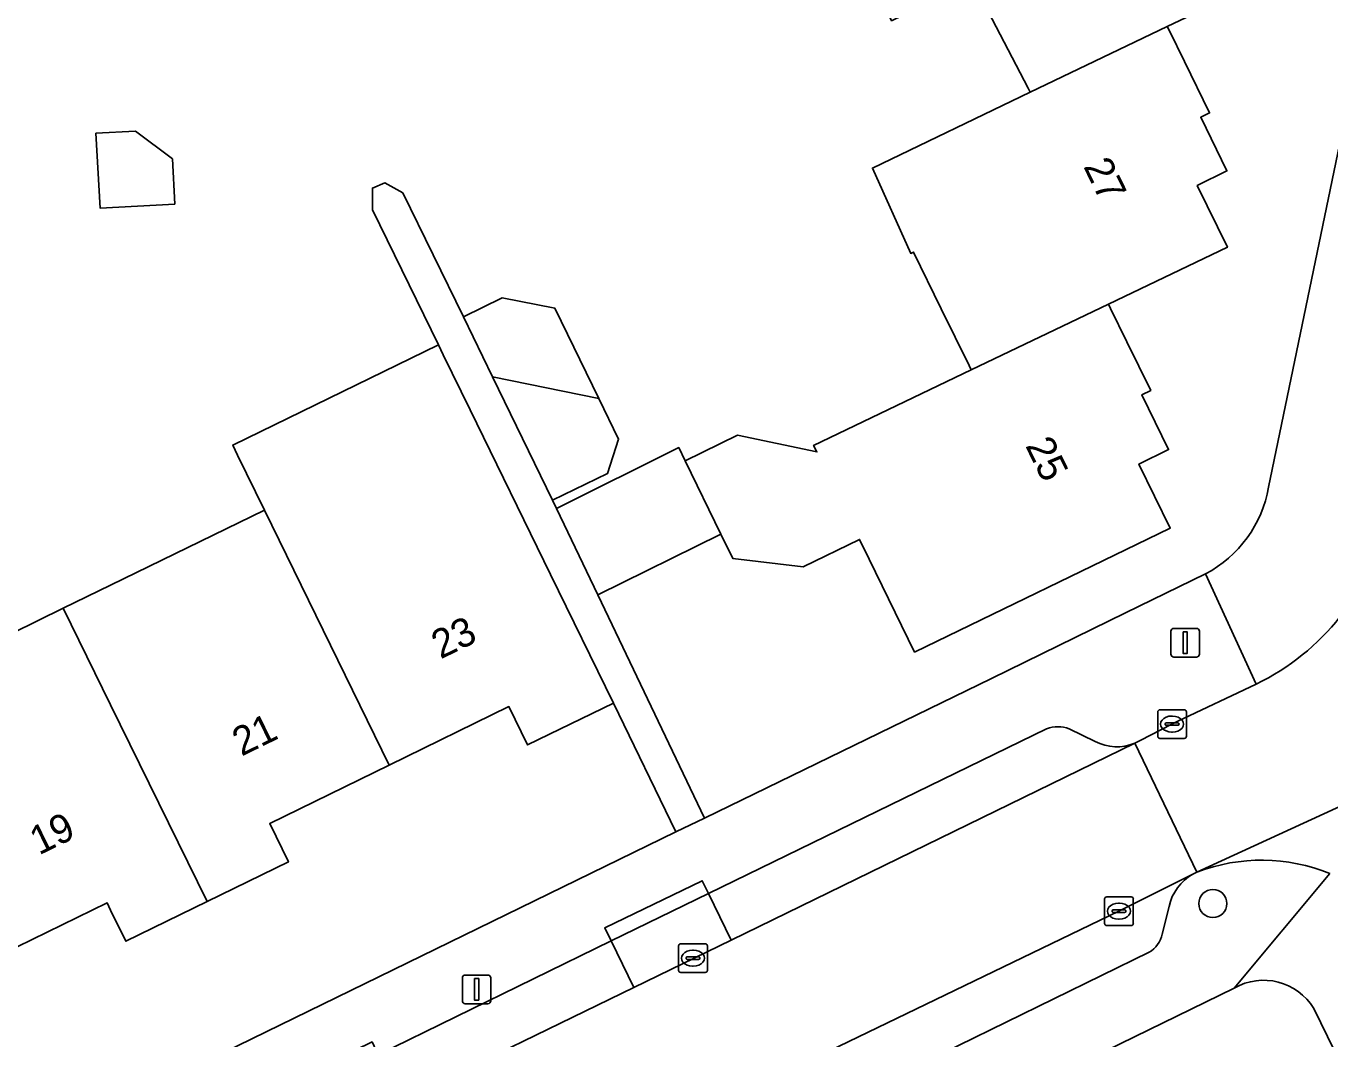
# Model space of a CAD drawing. Extents: x 160455 to 162082, y 388339 to 389736.
# Drawn here: x 161497.06 to 161542.5, y 388695.34 to 388730.65 of the extents above; entities that cross this region are included whole.
import ezdxf

# ---------------------------------------------------------------- set-up
doc = ezdxf.new("R2010")
doc.units = 0
for name, color, linetype in [('IMGEO_Boom', 7, 'Continuous'), ('IMGEO_Erf', 7, 'Continuous'), ('IMGEO_Kolk', 7, 'Continuous'), ('IMGEO_Lichtmast', 7, 'Continuous'), ('IMGEO_Muur', 7, 'Continuous'), ('IMGEO_Pand', 7, 'Continuous'), ('IMGEO_Pand_nummerreeks', 7, 'Continuous'), ('IMGEO_Parkeervlak_open', 7, 'Continuous'), ('IMGEO_Rijbaan_lokaal_open', 7, 'Continuous'), ('IMGEO_Voetpad_open', 7, 'Continuous')]:
    doc.layers.add(name, color=color, linetype=linetype)

msp = doc.modelspace()

# ---------------------------------------------------------------- linework, layer by layer
at = {"layer": 'IMGEO_Boom'}
msp.add_circle((161538.419, 388700.054), 0.489, dxfattribs=at)
at = {"layer": 'IMGEO_Erf'}
for points in [[(161540.359, 388714.572), (161545.247, 388738.178)], [(161540.994, 388732.625), (161536.832, 388730.629), (161536.907, 388730.477), (161537.43, 388729.411), (161538.307, 388727.621), (161537.994, 388727.468), (161538.911, 388725.597), (161537.873, 388725.088), (161538.927, 388722.938), (161534.782, 388720.952), (161534.857, 388720.8), (161535.424, 388719.643), (161536.257, 388717.944), (161535.944, 388717.791), (161536.878, 388715.884), (161535.84, 388715.375), (161536.933, 388713.146), (161528.025, 388708.822), (161526.443, 388712.062), (161526.107, 388712.751), (161524.137, 388711.789), (161521.693, 388712.083), (161521.275, 388712.938), (161516.984, 388710.818), (161520.704, 388703.037), (161530.708, 388707.902), (161535.374, 388710.189), (161538.166, 388711.551)], [(161505.363, 388713.771), (161504.426, 388715.691), (161504.257, 388716.037), (161511.425, 388719.536), (161509.127, 388724.245), (161509.127, 388725.002), (161509.557, 388725.182), (161510.181, 388724.839), (161512.297, 388720.508), (161513.654, 388721.171), (161515.487, 388720.808), (161517.018, 388717.661), (161517.705, 388716.249), (161517.321, 388715.049), (161515.407, 388714.115), (161515.544, 388713.828), (161519.804, 388715.95), (161520.027, 388715.493), (161521.852, 388716.384), (161524.617, 388715.803), (161524.501, 388716.026), (161529.994, 388718.658), (161529.92, 388718.81), (161528.953, 388720.79), (161527.986, 388722.769), (161527.887, 388722.721), (161526.551, 388725.699), (161532.055, 388728.338), (161531.977, 388728.488), (161531.009, 388730.35), (161530.041, 388732.212)], [(161495.681, 388709.045), (161498.35, 388710.348), (161500, 388711.153), (161505.363, 388713.771)], [(161449.307, 388668.189), (161500, 388692.927), (161519.707, 388702.55), (161517.526, 388707.037), (161514.537, 388705.584), (161513.883, 388706.92), (161509.716, 388704.881), (161505.546, 388702.841), (161506.2, 388701.505), (161503.365, 388700.123), (161500.53, 388698.741), (161500, 388699.828), (161499.876, 388700.082), (161495.693, 388698.04)], [(161539.166, 388697.108), (161519.276, 388687.387)], [(161566.548, 388645.966), (161541.934, 388696.396)]]:
    msp.add_lwpolyline(points, dxfattribs=at)
msp.add_lwpolyline([(161499.49, 388726.912), (161500.87, 388726.988), (161502.154, 388726.016), (161502.24, 388724.444), (161499.633, 388724.301)], close=True, dxfattribs=at)
for centre, radius, start, end in [((161536.194, 388715.289), 4.226, 297.8121, 350.2347), ((161540.185, 388695.333), 2.047, 31.2995, 119.8501)]:
    msp.add_arc(centre, radius, start, end, dxfattribs=at)
at = {"layer": 'IMGEO_Kolk'}
for p, q in [((161536.496, 388705.886), (161536.496, 388706.738)), ((161536.571, 388706.812), (161537.423, 388706.812)), ((161536.984, 388706.592), (161537.009, 388706.592)), ((161537.497, 388706.738), (161537.497, 388705.886)), ((161536.755, 388706.306), (161536.755, 388706.318)), ((161537.193, 388706.269), (161536.795, 388706.269)), ((161536.798, 388706.355), (161537.196, 388706.355)), ((161537.007, 388706.032), (161536.982, 388706.032)), ((161537.239, 388706.318), (161537.239, 388706.306)), ((161537.423, 388705.812), (161536.571, 388705.812)), ((161534.646, 388699.363), (161534.646, 388700.215)), ((161534.721, 388700.289), (161535.573, 388700.289)), ((161535.134, 388700.069), (161535.159, 388700.069)), ((161535.647, 388700.215), (161535.647, 388699.363)), ((161534.905, 388699.783), (161534.905, 388699.795)), ((161535.343, 388699.746), (161534.945, 388699.746)), ((161534.948, 388699.832), (161535.346, 388699.832)), ((161535.389, 388699.795), (161535.389, 388699.783)), ((161535.573, 388699.289), (161534.721, 388699.289)), ((161535.157, 388699.509), (161535.132, 388699.509)), ((161519.799, 388697.726), (161519.799, 388698.578)), ((161519.874, 388698.652), (161520.726, 388698.652)), ((161520.287, 388698.432), (161520.312, 388698.432)), ((161520.8, 388698.578), (161520.8, 388697.726)), ((161520.058, 388698.146), (161520.058, 388698.158)), ((161520.496, 388698.109), (161520.098, 388698.109)), ((161520.101, 388698.195), (161520.499, 388698.195)), ((161520.31, 388697.872), (161520.285, 388697.872)), ((161520.542, 388698.158), (161520.542, 388698.146)), ((161520.726, 388697.652), (161519.874, 388697.652))]:
    msp.add_line(p, q, dxfattribs=at)
for points in [[(161536.496, 388705.886), (161536.496, 388706.738)], [(161536.571, 388706.812), (161537.423, 388706.812)], [(161537.497, 388706.738), (161537.497, 388705.886)], [(161537.423, 388705.812), (161536.571, 388705.812)], [(161534.646, 388699.363), (161534.646, 388700.215)], [(161534.721, 388700.289), (161535.573, 388700.289)], [(161535.647, 388700.215), (161535.647, 388699.363)], [(161535.573, 388699.289), (161534.721, 388699.289)], [(161519.799, 388697.726), (161519.799, 388698.578)], [(161519.874, 388698.652), (161520.726, 388698.652)], [(161520.8, 388698.578), (161520.8, 388697.726)], [(161520.726, 388697.652), (161519.874, 388697.652)]]:
    msp.add_lwpolyline(points, dxfattribs=at)
for centre, radius, start, end in [((161536.573, 388706.736), 0.0765, 91.552, 178.448), ((161536.573, 388706.736), 0.0765, 91.552, 178.448), ((161537.421, 388706.736), 0.0765, 1.552, 88.448), ((161537.421, 388706.736), 0.0765, 1.552, 88.448), ((161536.795, 388706.315), 0.0403, 85.8775, 175.7526), ((161536.792, 388706.305), 0.0366, 178.938, 274.7102), ((161537.196, 388706.312), 0.043, 264.8664, 352.4533), ((161537.2, 388706.317), 0.0386, 1.7309, 96.639), ((161536.573, 388705.888), 0.0765, 181.552, 268.448), ((161536.573, 388705.888), 0.0765, 181.552, 268.448), ((161537.421, 388705.888), 0.0765, 271.552, 358.448), ((161537.421, 388705.888), 0.0765, 271.552, 358.448), ((161534.723, 388700.213), 0.0765, 91.552, 178.448), ((161534.723, 388700.213), 0.0765, 91.552, 178.448), ((161535.571, 388700.213), 0.0765, 1.552, 88.448), ((161535.571, 388700.213), 0.0765, 1.552, 88.448), ((161534.945, 388699.792), 0.0403, 85.8775, 175.7526), ((161534.942, 388699.782), 0.0366, 178.938, 274.7102), ((161535.346, 388699.789), 0.043, 264.8664, 352.4533), ((161535.35, 388699.794), 0.0386, 1.7309, 96.639), ((161534.723, 388699.365), 0.0765, 181.552, 268.448), ((161534.723, 388699.365), 0.0765, 181.552, 268.448), ((161535.571, 388699.365), 0.0765, 271.552, 358.448), ((161535.571, 388699.365), 0.0765, 271.552, 358.448), ((161519.876, 388698.576), 0.0765, 91.552, 178.448), ((161519.876, 388698.576), 0.0765, 91.552, 178.448), ((161520.724, 388698.576), 0.0765, 1.552, 88.448), ((161520.724, 388698.576), 0.0765, 1.552, 88.448), ((161520.098, 388698.155), 0.0403, 85.8775, 175.7526), ((161520.095, 388698.145), 0.0366, 178.938, 274.7102), ((161520.499, 388698.152), 0.043, 264.8664, 352.4533), ((161520.503, 388698.157), 0.0386, 1.7309, 96.639), ((161519.876, 388697.728), 0.0765, 181.552, 268.448), ((161519.876, 388697.728), 0.0765, 181.552, 268.448), ((161520.724, 388697.728), 0.0765, 271.552, 358.448), ((161520.724, 388697.728), 0.0765, 271.552, 358.448)]:
    msp.add_arc(centre, radius, start, end, dxfattribs=at)
for centre, major_axis, ratio, start_param, end_param in [((161536.983, 388706.312), (-0.387, 0.002), 0.722429, 4.712389, 7.853982), ((161537.008, 388706.312), (-0.39, 0.002), 0.717154, 1.570796, 4.712389), ((161535.133, 388699.789), (-0.387, 0.002), 0.722429, 4.712389, 7.853982), ((161535.158, 388699.789), (-0.39, 0.002), 0.717154, 1.570796, 4.712389), ((161520.286, 388698.152), (-0.387, 0.002), 0.722429, 4.712389, 7.853982), ((161520.311, 388698.152), (-0.39, 0.002), 0.717154, 1.570796, 4.712389)]:
    msp.add_ellipse(centre, major_axis=major_axis, ratio=ratio, start_param=start_param, end_param=end_param, dxfattribs=at)
at = {"layer": 'IMGEO_Lichtmast'}
for p, q in [((161537.059, 388709.648), (161537.849, 388709.648)), ((161537.849, 388709.648), (161537.059, 388709.648)), ((161536.959, 388708.748), (161536.959, 388709.548)), ((161536.959, 388709.548), (161536.959, 388708.748)), ((161537.949, 388709.548), (161537.949, 388708.748)), ((161537.949, 388708.748), (161537.949, 388709.548)), ((161537.849, 388708.648), (161537.059, 388708.648)), ((161537.059, 388708.648), (161537.849, 388708.648)), ((161512.262, 388696.663), (161512.262, 388697.463)), ((161512.262, 388697.463), (161512.262, 388696.663)), ((161512.362, 388697.563), (161513.152, 388697.563)), ((161513.152, 388697.563), (161512.362, 388697.563)), ((161513.252, 388697.463), (161513.252, 388696.663)), ((161513.252, 388696.663), (161513.252, 388697.463)), ((161513.152, 388696.563), (161512.362, 388696.563)), ((161512.362, 388696.563), (161513.152, 388696.563))]:
    msp.add_line(p, q, dxfattribs=at)
for points in [[(161537.379, 388709.523), (161537.529, 388709.523), (161537.529, 388708.773), (161537.379, 388708.773), (161537.379, 388709.523)], [(161512.682, 388697.438), (161512.832, 388697.438), (161512.832, 388696.688), (161512.682, 388696.688), (161512.682, 388697.438)]]:
    msp.add_lwpolyline(points, dxfattribs=at)
for centre, start, end in [((161537.059, 388709.548), 90, 180), ((161537.059, 388709.548), 90, 180), ((161537.849, 388709.548), 0, 90), ((161537.849, 388709.548), 360, 90), ((161537.059, 388708.748), 180, 270), ((161537.059, 388708.748), 180, 270), ((161537.849, 388708.748), 270, 0), ((161537.849, 388708.748), 270, 0), ((161512.362, 388697.463), 90, 180), ((161512.362, 388697.463), 90, 180), ((161513.152, 388697.463), 0, 90), ((161513.152, 388697.463), 360, 90), ((161512.362, 388696.663), 180, 270), ((161512.362, 388696.663), 180, 270), ((161513.152, 388696.663), 270, 0), ((161513.152, 388696.663), 270, 0)]:
    msp.add_arc(centre, 0.1, start, end, dxfattribs=at)
at = {"layer": 'IMGEO_Muur'}
msp.add_lwpolyline([(161530.708, 388707.902), (161520.704, 388703.037)], dxfattribs=at)
at = {"layer": 'IMGEO_Pand'}
for points in [[(161532.055, 388728.338), (161536.832, 388730.629), (161540.994, 388732.625), (161538.041, 388738.666), (161535.967, 388739.101), (161532.903, 388737.604), (161531.962, 388739.53), (161524.705, 388735.983), (161527.221, 388730.834), (161530.041, 388732.212), (161531.009, 388730.35), (161531.977, 388728.488)], [(161536.832, 388730.629), (161532.055, 388728.338), (161526.551, 388725.699), (161527.887, 388722.721), (161527.986, 388722.769), (161528.953, 388720.79), (161529.92, 388718.81), (161529.994, 388718.658), (161534.782, 388720.952), (161538.927, 388722.938), (161537.873, 388725.088), (161538.911, 388725.597), (161537.994, 388727.468), (161538.307, 388727.621), (161537.43, 388729.411), (161536.907, 388730.477)], [(161499.633, 388724.301), (161502.24, 388724.444), (161502.154, 388726.016), (161500.87, 388726.988), (161499.49, 388726.912)], [(161513.313, 388718.419), (161517.018, 388717.661), (161515.487, 388720.808), (161513.654, 388721.171), (161512.297, 388720.508)], [(161536.878, 388715.884), (161535.944, 388717.791), (161536.257, 388717.944), (161535.424, 388719.643), (161534.857, 388720.8), (161534.782, 388720.952), (161529.994, 388718.658), (161524.501, 388716.026), (161524.617, 388715.803), (161521.852, 388716.384), (161520.027, 388715.493), (161521.275, 388712.938), (161521.693, 388712.083), (161524.137, 388711.789), (161526.107, 388712.751), (161526.443, 388712.062), (161528.025, 388708.822), (161536.933, 388713.146), (161535.84, 388715.375)], [(161505.363, 388713.771), (161509.716, 388704.881), (161513.883, 388706.92), (161514.537, 388705.584), (161517.526, 388707.037), (161515.332, 388711.531), (161512.531, 388717.27), (161511.594, 388719.19), (161511.425, 388719.536), (161504.257, 388716.037), (161504.426, 388715.691)], [(161513.313, 388718.419), (161515.407, 388714.115), (161517.321, 388715.049), (161517.705, 388716.249), (161517.018, 388717.661)], [(161520.027, 388715.493), (161519.804, 388715.95), (161515.544, 388713.828), (161516.984, 388710.818), (161521.275, 388712.938)], [(161505.363, 388713.771), (161500, 388711.153), (161498.35, 388710.348), (161500, 388706.984), (161503.365, 388700.123), (161506.2, 388701.505), (161505.546, 388702.841), (161509.716, 388704.881)], [(161498.35, 388710.348), (161495.681, 388709.045), (161495.483, 388708.948), (161494.668, 388710.619), (161494.422, 388711.122), (161493.227, 388711.546), (161489.865, 388709.905), (161490.13, 388709.363), (161491.323, 388706.918), (161495.693, 388698.04), (161499.876, 388700.082), (161500, 388699.828), (161500.53, 388698.741), (161503.365, 388700.123), (161500, 388706.984)]]:
    msp.add_lwpolyline(points, close=True, dxfattribs=at)
at = {"layer": 'IMGEO_Parkeervlak_open'}
for points in [[(161532.625, 388706.143), (161520.841, 388700.403), (161521.63, 388698.784), (161535.701, 388705.645)], [(161534.318, 388705.707), (161533.407, 388706.141)], [(161537.725, 388701.082), (161535.143, 388699.79), (161522.696, 388693.782), (161519.679, 388692.243)], [(161536.651, 388698.991), (161536.896, 388699.949)], [(161522.911, 388691.851), (161536.197, 388698.356)]]:
    msp.add_lwpolyline(points, dxfattribs=at)
for points in [[(161520.841, 388700.403), (161517.444, 388698.757), (161518.237, 388697.13), (161521.63, 388698.784)], [(161518.237, 388697.13), (161517.444, 388698.757), (161509.332, 388694.783), (161510.122, 388693.173)]]:
    msp.add_lwpolyline(points, close=True, dxfattribs=at)
for centre, radius, start, end in [((161533.014, 388705.201), 1.019, 67.2901, 112.4168), ((161535.076, 388707.162), 1.641, 242.4834, 292.3829), ((161538.547, 388699.611), 1.686, 119.1983, 168.4169), ((161535.748, 388699.157), 0.918, 299.2689, 349.6045)]:
    msp.add_arc(centre, radius, start, end, dxfattribs=at)
at = {"layer": 'IMGEO_Rijbaan_lokaal_open'}
for points in [[(161539.933, 388707.708), (161537.176, 388706.399), (161536.993, 388706.312), (161535.884, 388705.734), (161535.701, 388705.645), (161537.865, 388701.152), (161548.003, 388705.811)], [(161535.143, 388699.79), (161537.725, 388701.082), (161537.865, 388701.152), (161535.701, 388705.645), (161521.63, 388698.784), (161518.237, 388697.13), (161510.122, 388693.173), (161504.722, 388690.54), (161500, 388688.238), (161496.103, 388686.338), (161490.708, 388683.707), (161481.979, 388679.451), (161476.602, 388676.829), (161468.097, 388672.682), (161462.701, 388670.051), (161454.386, 388665.997), (161451.03, 388664.342)], [(161548.003, 388705.811), (161537.865, 388701.152)], [(161435.458, 388656.729), (161435.069, 388656.539), (161417.895, 388648.131), (161384.168, 388631.645), (161386.403, 388627.141), (161405.177, 388636.35), (161405.819, 388636.661), (161415.012, 388641.137), (161415.449, 388641.355), (161420.037, 388643.584), (161490.246, 388677.871), (161500, 388682.657), (161504.653, 388684.94), (161509.705, 388687.375), (161510.309, 388687.682), (161518.854, 388691.862), (161519.679, 388692.243), (161522.696, 388693.782), (161535.143, 388699.79)]]:
    msp.add_lwpolyline(points, dxfattribs=at)
for centre, radius, start, end in [((161536.316, 388715.198), 8.317, 295.774, 347.7703), ((161540.115, 388695.252), 6.314, 67.8159, 110.8735)]:
    msp.add_arc(centre, radius, start, end, dxfattribs=at)
at = {"layer": 'IMGEO_Voetpad_open'}
for points in [[(161545.247, 388738.178), (161540.359, 388714.572)], [(161535.701, 388705.645), (161535.884, 388705.734), (161536.993, 388706.312), (161537.176, 388706.399), (161539.933, 388707.708), (161538.166, 388711.551), (161535.374, 388710.189), (161530.708, 388707.902), (161520.704, 388703.037), (161519.707, 388702.55), (161500, 388692.927), (161449.307, 388668.189), (161446.567, 388664.009)], [(161538.166, 388711.551), (161539.933, 388707.708)], [(161480.977, 388681.505), (161481.196, 388681.056), (161489.932, 388685.3), (161489.712, 388685.748), (161495.1, 388688.392), (161495.32, 388687.944), (161500, 388690.222), (161503.938, 388692.138), (161503.718, 388692.586), (161509.112, 388695.231), (161509.332, 388694.783), (161517.444, 388698.757), (161517.226, 388699.206), (161520.623, 388700.852), (161520.841, 388700.403), (161532.625, 388706.143)], [(161533.407, 388706.141), (161534.318, 388705.707)], [(161537.865, 388701.152), (161537.725, 388701.082)], [(161542.499, 388701.099), (161539.166, 388697.108)], [(161539.166, 388697.108), (161542.499, 388701.099)], [(161536.896, 388699.949), (161536.651, 388698.991)], [(161536.197, 388698.356), (161522.911, 388691.851)], [(161389.287, 388623.872), (161409.391, 388633.695), (161414.846, 388636.36), (161463.678, 388660.22), (161465.056, 388660.893), (161500, 388677.967), (161513.866, 388684.743), (161519.276, 388687.387), (161539.166, 388697.108)], [(161541.934, 388696.396), (161566.548, 388645.966)]]:
    msp.add_lwpolyline(points, dxfattribs=at)
for points in [[(161515.407, 388714.115), (161513.313, 388718.419), (161512.297, 388720.508), (161510.181, 388724.839), (161509.557, 388725.182), (161509.127, 388725.002), (161509.127, 388724.245), (161511.425, 388719.536), (161511.594, 388719.19), (161512.531, 388717.27), (161515.332, 388711.531), (161517.526, 388707.037), (161519.707, 388702.55), (161520.704, 388703.037), (161516.984, 388710.818), (161515.544, 388713.828)], [(161520.841, 388700.403), (161520.623, 388700.852), (161517.226, 388699.206), (161517.444, 388698.757)]]:
    msp.add_lwpolyline(points, close=True, dxfattribs=at)
for centre, radius, start, end in [((161536.194, 388715.289), 4.226, 297.8121, 350.2347), ((161536.316, 388715.198), 8.317, 295.774, 347.7703), ((161533.014, 388705.201), 1.019, 67.2901, 112.4168), ((161535.076, 388707.162), 1.641, 242.4834, 292.3829), ((161540.115, 388695.252), 6.314, 67.8159, 110.8735), ((161538.547, 388699.611), 1.686, 119.1983, 168.4169), ((161535.748, 388699.157), 0.918, 299.2689, 349.6045), ((161540.185, 388695.333), 2.047, 31.2995, 119.8501)]:
    msp.add_arc(centre, radius, start, end, dxfattribs=at)

# ---------------------------------------------------------------- texts
at = {"layer": 'IMGEO_Pand_nummerreeks'}
for s, rotation, p in [('27', 296.1095, (161533.893, 388725.757)), ('25', 296.1209, (161531.87, 388716.021)), ('23', 26.0237, (161511.502, 388708.563)), ('21', 26.0266, (161504.563, 388705.176)), ('19', 26.0237, (161497.503, 388701.728))]:
    msp.add_text(s, height=1, rotation=rotation, dxfattribs=at).set_placement(p)

doc.saveas('drawing.dxf')
